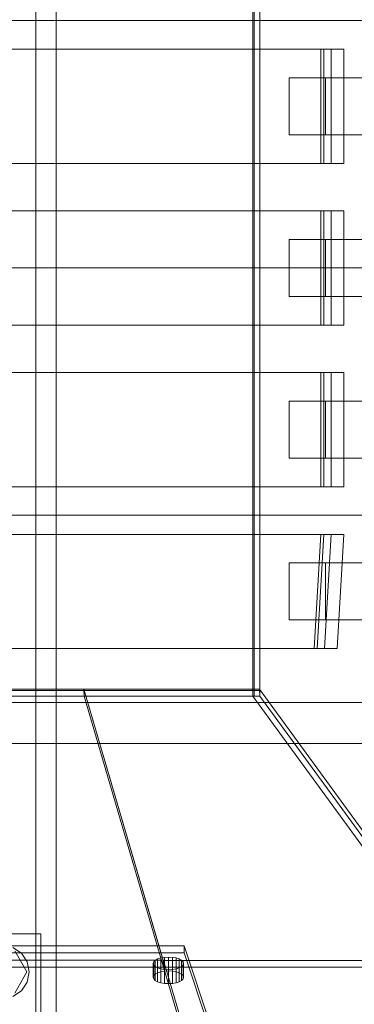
# Model space of a CAD drawing. Header units: millimetres. Extents: x -4738 to 65662, y -68080 to 6847.
# Tile 426 of 656: x 2074 to 2250, y -18387 to -17870. Entities that reach past the tile are written whole.
import ezdxf

# ---------------------------------------------------------------- set-up
doc = ezdxf.new("R2010")
doc.units = ezdxf.units.MM
doc.layers.add('superior_C01', color=7, linetype='Continuous', lineweight=0)
doc.layers.add('superior_tolva-C01', color=7, linetype='Continuous', lineweight=0)

msp = doc.modelspace()

# ---------------------------------------------------------------- linework, layer by layer
at = {"layer": 'superior_C01'}
for p, q in [((2082.745, -18450), (2082.745, -17550)), ((2093.53, -17550), (2093.53, -18450)), ((1920.384, -17870), (2864.544, -17870)), ((2866.152, -17870), (1921.992, -17870)), ((2232.828, -17885), (1914.896, -17885)), ((2234.445, -17885), (1916.514, -17885)), ((2238.22, -17885), (1920.289, -17885)), ((1927.029, -17885), (2244.96, -17885)), ((2232.828, -17945), (2232.828, -17885)), ((2232.828, -17885), (2234.445, -17885)), ((2234.445, -17945), (2234.445, -17885)), ((2234.445, -17885), (2238.22, -17885)), ((2238.22, -17945), (2238.22, -17885)), ((2238.22, -17885), (2244.96, -17885)), ((2244.96, -17885), (2244.96, -17945)), ((2235.317, -17900), (2216.058, -17900)), ((2216.058, -17900), (2216.058, -17930)), ((2328.302, -17900), (2216.058, -17900)), ((2235.317, -17930), (2235.317, -17900)), ((2235.317, -17900), (2347.561, -17900)), ((2216.058, -17930), (2235.317, -17930)), ((2216.058, -17930), (2328.302, -17930)), ((2347.561, -17930), (2235.317, -17930)), ((1914.896, -17945), (2232.828, -17945)), ((1916.514, -17945), (2234.445, -17945)), ((1920.289, -17945), (2238.22, -17945)), ((2244.96, -17945), (1927.029, -17945)), ((2234.445, -17945), (2232.828, -17945)), ((2238.22, -17945), (2234.445, -17945)), ((2244.96, -17945), (2238.22, -17945)), ((2232.828, -17970), (1914.896, -17970)), ((2234.445, -17970), (1916.514, -17970)), ((2238.22, -17970), (1920.289, -17970)), ((1927.029, -17970), (2244.96, -17970)), ((2232.828, -18030), (2232.828, -17970)), ((2232.828, -17970), (2234.445, -17970)), ((2234.445, -18030), (2234.445, -17970)), ((2234.445, -17970), (2238.22, -17970)), ((2238.22, -18030), (2238.22, -17970)), ((2238.22, -17970), (2244.96, -17970)), ((2244.96, -17970), (2244.96, -18030)), ((2235.317, -17985), (2216.058, -17985)), ((2216.058, -17985), (2216.058, -18015)), ((2328.302, -17985), (2216.058, -17985)), ((2235.317, -18015), (2235.317, -17985)), ((2235.317, -17985), (2347.561, -17985)), ((1920.384, -18000), (2864.544, -18000)), ((2866.152, -18000), (1921.992, -18000)), ((2216.058, -18015), (2235.317, -18015)), ((2216.058, -18015), (2328.302, -18015)), ((2347.561, -18015), (2235.317, -18015)), ((1914.896, -18030), (2232.828, -18030)), ((1916.514, -18030), (2234.445, -18030)), ((1920.289, -18030), (2238.22, -18030)), ((2244.96, -18030), (1927.029, -18030)), ((2234.445, -18030), (2232.828, -18030)), ((2238.22, -18030), (2234.445, -18030)), ((2244.96, -18030), (2238.22, -18030)), ((2232.828, -18055), (1914.896, -18055)), ((2234.445, -18055), (1916.514, -18055)), ((2238.22, -18055), (1920.289, -18055)), ((1927.029, -18055), (2244.96, -18055)), ((2232.828, -18115), (2232.828, -18055)), ((2232.828, -18055), (2234.445, -18055)), ((2234.445, -18115), (2234.445, -18055)), ((2234.445, -18055), (2238.22, -18055)), ((2238.22, -18115), (2238.22, -18055)), ((2238.22, -18055), (2244.96, -18055)), ((2244.96, -18055), (2244.96, -18115)), ((2235.317, -18070), (2216.058, -18070)), ((2216.058, -18070), (2216.058, -18100)), ((2328.302, -18070), (2216.058, -18070)), ((2235.317, -18100), (2235.317, -18070)), ((2235.317, -18070), (2347.561, -18070)), ((2216.058, -18100), (2235.317, -18100)), ((2216.058, -18100), (2328.302, -18100)), ((2347.561, -18100), (2235.317, -18100)), ((1914.896, -18115), (2232.828, -18115)), ((1916.514, -18115), (2234.445, -18115)), ((1920.289, -18115), (2238.22, -18115)), ((2244.96, -18115), (1927.029, -18115)), ((2234.445, -18115), (2232.828, -18115)), ((2238.22, -18115), (2234.445, -18115)), ((2244.96, -18115), (2238.22, -18115)), ((1920.384, -18130), (2864.544, -18130)), ((2866.152, -18130), (1921.992, -18130)), ((2232.828, -18140), (1914.896, -18140)), ((2234.445, -18140), (1916.514, -18140)), ((2238.22, -18140), (1920.289, -18140)), ((1927.029, -18140), (2244.96, -18140)), ((2229.292, -18200), (2232.828, -18140)), ((2230.91, -18200), (2234.445, -18140)), ((2232.828, -18140), (2234.445, -18140)), ((2234.445, -18140), (2238.22, -18140)), ((2234.684, -18200), (2238.22, -18140)), ((2238.22, -18140), (2244.96, -18140)), ((2244.96, -18140), (2241.425, -18200)), ((2235.317, -18155), (2216.058, -18155)), ((2216.058, -18155), (2216.058, -18185)), ((2328.302, -18155), (2216.058, -18155)), ((2235.317, -18185), (2235.317, -18155)), ((2235.317, -18155), (2347.561, -18155)), ((2216.058, -18185), (2235.317, -18185)), ((2216.058, -18185), (2328.302, -18185)), ((2347.561, -18185), (2235.317, -18185)), ((1914.896, -18200), (2229.292, -18200)), ((1916.514, -18200), (2230.91, -18200)), ((1920.289, -18200), (2234.684, -18200)), ((2241.425, -18200), (1927.029, -18200)), ((2230.91, -18200), (2229.292, -18200)), ((2234.684, -18200), (2230.91, -18200)), ((2241.425, -18200), (2234.684, -18200)), ((2846.1, -18228.298), (1901.94, -18228.298)), ((1903.548, -18228.298), (2847.707, -18228.298)), ((10242.208, -18250), (1103.221, -18250)), ((1104.577, -18250), (10243.564, -18250)), ((1925.375, -18350), (2085.375, -18350)), ((2085.375, -18350), (2085.375, -18510)), ((2070.732, -18357.066), (2075.274, -18360.101)), ((2071.775, -18358.915), (2078.175, -18370)), ((2075.274, -18360.101), (2078.309, -18364.642)), ((2078.309, -18364.642), (2079.375, -18370)), ((2078.175, -18370), (2071.775, -18381.085)), ((2079.375, -18370), (2078.309, -18375.358)), ((2078.309, -18375.358), (2075.274, -18379.899)), ((2075.274, -18379.899), (2070.732, -18382.934))]:
    msp.add_line(p, q, dxfattribs=at)
at = {"layer": 'superior_tolva-C01'}
for p, q in [((2197.026, -17775), (2197.026, -18225)), ((2197.779, -18225), (2197.779, -17775)), ((2200.779, -18225), (2200.779, -17775)), ((1911.751, -18222), (2200.779, -18222)), ((1911.751, -18225), (2200.779, -18225)), ((2108.116, -18221.377), (2004.066, -18221.377)), ((2004.24, -18225), (2108.29, -18225)), ((2200.597, -18221.419), (2108.107, -18221.419)), ((2108.107, -18221.419), (2149.873, -18363.919)), ((2108.29, -18225), (2108.107, -18221.419)), ((2149.882, -18363.877), (2108.116, -18221.377)), ((2108.29, -18225), (2108.116, -18221.377)), ((2108.29, -18225), (2150.056, -18367.5)), ((2108.29, -18225), (2200.779, -18225)), ((2197.026, -18225), (2470.446, -18600)), ((2200.779, -18225), (2197.026, -18225)), ((2197.779, -18225), (2200.779, -18225)), ((2304.496, -18363.919), (2200.597, -18221.419)), ((2200.779, -18225), (2200.597, -18221.419)), ((2200.779, -18225), (2200.779, -18222)), ((2200.779, -18225), (2304.679, -18367.5)), ((2474.2, -18600), (2200.779, -18225)), ((1964.29, -18356.25), (2160.795, -18356.25)), ((2160.795, -18359.89), (1964.29, -18359.89)), ((2160.795, -18356.25), (2210.89, -18506.25)), ((2160.795, -18356.25), (2160.795, -18359.89)), ((2210.89, -18509.89), (2160.795, -18359.89)), ((1975.931, -18363.877), (2149.882, -18363.877)), ((2144.862, -18364.657), (2144.589, -18365.515)), ((2144.589, -18365.515), (2144.862, -18366.373)), ((2144.589, -18372.796), (2144.589, -18365.515)), ((2145.661, -18363.857), (2144.862, -18364.657)), ((2144.862, -18364.657), (2144.862, -18371.938)), ((2146.933, -18363.171), (2145.661, -18363.857)), ((2145.661, -18363.857), (2145.661, -18371.138)), ((2148.589, -18362.644), (2146.933, -18363.171)), ((2146.933, -18363.171), (2146.933, -18370.451)), ((2150.519, -18362.312), (2148.589, -18362.644)), ((2148.589, -18362.644), (2148.589, -18369.924)), ((2149.873, -18363.919), (2304.496, -18363.919)), ((2149.873, -18363.919), (2150.056, -18367.5)), ((2150.056, -18367.5), (2149.882, -18363.877)), ((2304.619, -18363.909), (2149.996, -18363.909)), ((2149.996, -18363.909), (2187.365, -18491.409)), ((2150.056, -18367.5), (2149.996, -18363.909)), ((2152.589, -18362.199), (2150.519, -18362.312)), ((2150.519, -18362.312), (2150.519, -18369.593)), ((2154.66, -18362.312), (2152.589, -18362.199)), ((2152.589, -18362.199), (2152.589, -18369.48)), ((2156.589, -18362.644), (2154.66, -18362.312)), ((2154.66, -18362.312), (2154.66, -18369.593)), ((2158.246, -18363.171), (2156.589, -18362.644)), ((2156.589, -18362.644), (2156.589, -18369.924)), ((2159.518, -18363.857), (2158.246, -18363.171)), ((2158.246, -18363.171), (2158.246, -18370.451)), ((2160.317, -18364.657), (2159.518, -18363.857)), ((2159.518, -18363.857), (2159.518, -18371.138)), ((2160.589, -18365.515), (2160.317, -18364.657)), ((2160.317, -18364.657), (2160.317, -18371.938)), ((2160.317, -18366.373), (2160.589, -18365.515)), ((2160.589, -18365.515), (2160.589, -18372.796)), ((2150.056, -18367.5), (1976.105, -18367.5)), ((2144.862, -18366.373), (2145.661, -18367.173)), ((2144.862, -18366.373), (2144.862, -18373.654)), ((2144.862, -18371.938), (2145.661, -18371.138)), ((2145.661, -18367.173), (2146.933, -18367.86)), ((2145.661, -18367.173), (2145.661, -18374.454)), ((2145.661, -18371.138), (2146.933, -18370.451)), ((2146.933, -18367.86), (2148.589, -18368.387)), ((2146.933, -18367.86), (2146.933, -18375.14)), ((2146.933, -18370.451), (2148.589, -18369.924)), ((2148.589, -18368.387), (2150.519, -18368.718)), ((2148.589, -18368.387), (2148.589, -18375.667)), ((2148.589, -18369.924), (2150.519, -18369.593)), ((2187.425, -18495), (2150.056, -18367.5)), ((2150.056, -18367.5), (2304.679, -18367.5)), ((2150.519, -18368.718), (2152.589, -18368.831)), ((2150.519, -18368.718), (2150.519, -18375.999)), ((2150.519, -18369.593), (2152.589, -18369.48)), ((2152.589, -18368.831), (2154.66, -18368.718)), ((2152.589, -18368.831), (2152.589, -18376.112)), ((2152.589, -18369.48), (2154.66, -18369.593)), ((2154.66, -18368.718), (2156.589, -18368.387)), ((2154.66, -18368.718), (2154.66, -18375.999)), ((2154.66, -18369.593), (2156.589, -18369.924)), ((2156.589, -18368.387), (2158.246, -18367.86)), ((2156.589, -18368.387), (2156.589, -18375.667)), ((2156.589, -18369.924), (2158.246, -18370.451)), ((2158.246, -18367.86), (2159.518, -18367.173)), ((2158.246, -18367.86), (2158.246, -18375.14)), ((2158.246, -18370.451), (2159.518, -18371.138)), ((2159.518, -18367.173), (2160.317, -18366.373)), ((2159.518, -18367.173), (2159.518, -18374.454)), ((2159.518, -18371.138), (2160.317, -18371.938)), ((2160.317, -18366.373), (2160.317, -18373.654)), ((2144.589, -18372.796), (2144.862, -18371.938)), ((2144.862, -18373.654), (2144.589, -18372.796)), ((2145.661, -18374.454), (2144.862, -18373.654)), ((2146.933, -18375.14), (2145.661, -18374.454)), ((2148.589, -18375.667), (2146.933, -18375.14)), ((2150.519, -18375.999), (2148.589, -18375.667)), ((2152.589, -18376.112), (2150.519, -18375.999)), ((2154.66, -18375.999), (2152.589, -18376.112)), ((2156.589, -18375.667), (2154.66, -18375.999)), ((2158.246, -18375.14), (2156.589, -18375.667)), ((2159.518, -18374.454), (2158.246, -18375.14)), ((2160.317, -18373.654), (2159.518, -18374.454)), ((2160.317, -18371.938), (2160.589, -18372.796)), ((2160.589, -18372.796), (2160.317, -18373.654))]:
    msp.add_line(p, q, dxfattribs=at)

doc.saveas('drawing.dxf')
